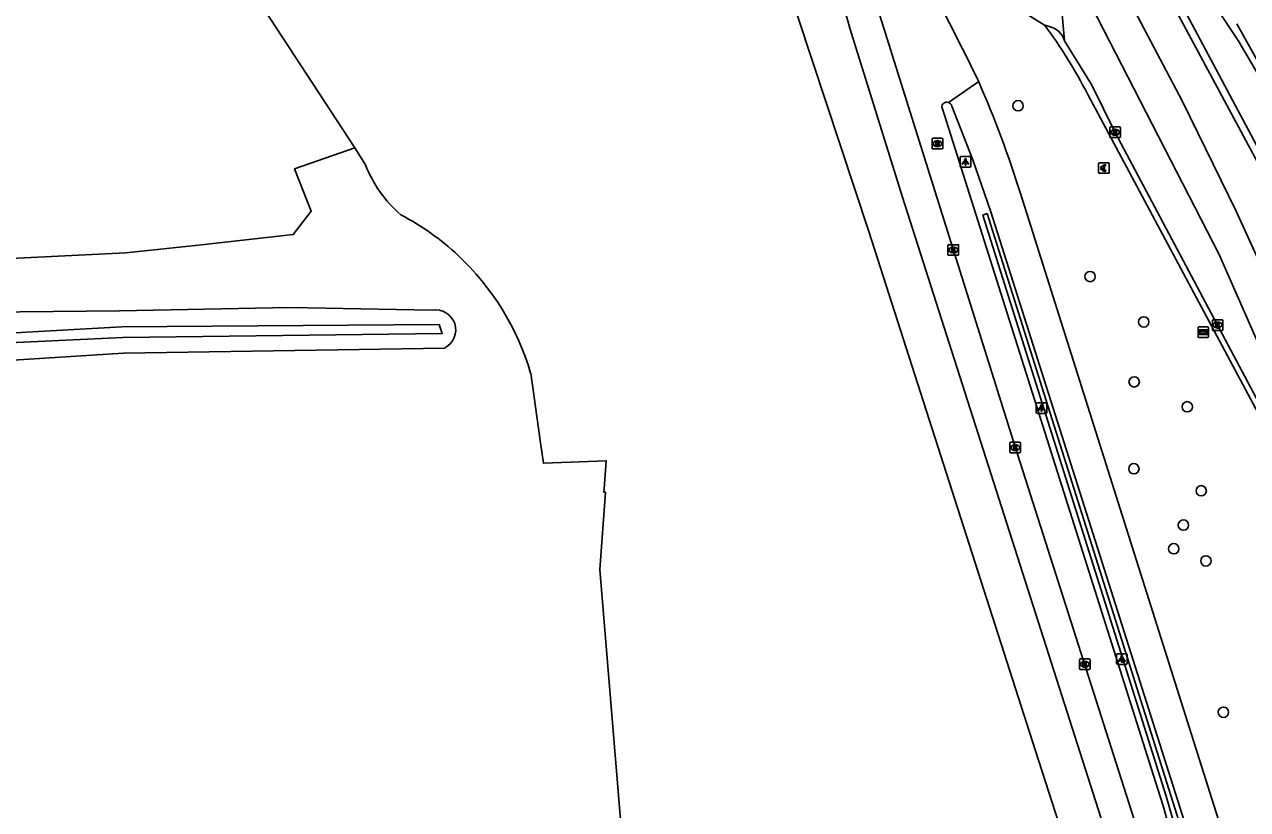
# Model space of a CAD drawing. Extents: x 161477 to 163040, y 383680 to 384868.
# Drawn here: x 162686.9 to 162802.2, y 384292.5 to 384366.6 of the extents above; entities that cross this region are included whole.
import ezdxf

# ---------------------------------------------------------------- set-up
doc = ezdxf.new("R2010")
doc.units = 0
for name, color, linetype in [('IMGEO_Berm_groen', 7, 'Continuous'), ('IMGEO_Berm_open', 7, 'Continuous'), ('IMGEO_Betaalautomaat', 7, 'Continuous'), ('IMGEO_Boom', 7, 'Continuous'), ('IMGEO_Fietspad_open', 7, 'Continuous'), ('IMGEO_Gemengd_bos', 7, 'Continuous'), ('IMGEO_Groenvoorziening', 7, 'Continuous'), ('IMGEO_Kolk', 7, 'Continuous'), ('IMGEO_Lichtpunt', 7, 'Continuous'), ('IMGEO_Muur', 7, 'Continuous'), ('IMGEO_Rijbaan_lokaal_open', 7, 'Continuous'), ('IMGEO_Rijbaan_regionaal_gesloten', 7, 'Continuous'), ('IMGEO_Rioolput', 7, 'Continuous'), ('IMGEO_Voetpad_open', 7, 'Continuous'), ('IMGEO_Waterloop', 7, 'Continuous'), ('IMGEO_Wegwijzer', 7, 'Continuous')]:
    doc.layers.add(name, color=color, linetype=linetype)

msp = doc.modelspace()

# ---------------------------------------------------------------- linework, layer by layer
at = {"layer": 'IMGEO_Berm_groen'}
msp.add_lwpolyline([(162678.85, 384188.78), (162687.54, 384192.14), (162696.81, 384197.09), (162707.38, 384202.74), (162709.29, 384203.76), (162719.16, 384209.03), (162769.02, 384241.88), (162776.08, 384247.54), (162777.99, 384250), (162780.2, 384254.45), (162783.57, 384261.18), (162783.87, 384262.18), (162786.93, 384272.34), (162786.77, 384278.14), (162786.79, 384281.41), (162784.76, 384290.27), (162782.25, 384298.07), (162766.53, 384347.02), (162757.12, 384375.47), (162747.95, 384394.24), (162740.57, 384408), (162712.63, 384459.82)], dxfattribs=at)
at = {"layer": 'IMGEO_Berm_open'}
for points in [[(162821.04, 384321.65), (162819.23, 384325.39), (162816.9, 384329.4), (162809.19, 384343.73), (162794.21, 384371.84), (162791.33, 384377.34), (162790.87, 384378.21), (162791.9, 384378.74), (162792.74, 384377.59), (162796.85, 384371.83), (162801.34, 384365.04), (162804.08, 384360.38), (162821.22, 384328.41), (162821.75, 384328.72)], [(162815.74, 384300.59), (162813.74, 384308.22), (162810.16, 384316.84), (162807.88, 384321.19), (162787.17, 384359.95)]]:
    msp.add_lwpolyline(points, dxfattribs=at)
msp.add_arc((162745.04, 384338.4), 47.32, 27.0906, 36.4398, dxfattribs=at)
at = {"layer": 'IMGEO_Betaalautomaat'}
for p, q in [((162788.2, 384352.59), (162788.2, 384353.43)), ((162788.2, 384353.43), (162788.2, 384352.59)), ((162788.27, 384353.52), (162789.11, 384353.52)), ((162789.11, 384353.52), (162788.27, 384353.52)), ((162789.12, 384352.52), (162788.28, 384352.52)), ((162788.28, 384352.52), (162789.12, 384352.52)), ((162788.48, 384352.98), (162788.48, 384353.05)), ((162788.6, 384353.05), (162788.6, 384352.98)), ((162788.86, 384353.32), (162788.84, 384353.22)), ((162788.85, 384352.81), (162788.87, 384352.73)), ((162789.2, 384353.44), (162789.2, 384352.6)), ((162789.2, 384352.6), (162789.2, 384353.44))]:
    msp.add_line(p, q, dxfattribs=at)
for points in [[(162788.48, 384353.05), (162788.41, 384353.05), (162788.41, 384353.12), (162788.49, 384353.12)], [(162788.49, 384352.91), (162788.41, 384352.91), (162788.41, 384352.98), (162788.48, 384352.98)], [(162788.61, 384353.12), (162788.76, 384353.12), (162788.76, 384353.05), (162788.6, 384353.05)], [(162788.6, 384352.98), (162788.76, 384352.98), (162788.76, 384352.91), (162788.62, 384352.91)]]:
    msp.add_lwpolyline(points, dxfattribs=at)
for centre, radius, start, end in [((162788.28, 384353.44), 0.0779, 92.4484, 184.2845), ((162788.28, 384353.44), 0.0779, 92.4484, 184.2845), ((162788.28, 384352.59), 0.0779, 182.4484, 274.2845), ((162788.28, 384352.59), 0.0779, 182.4484, 274.2845), ((162788.78, 384353.04), 0.293, 73.014, 165.0139), ((162788.75, 384352.97), 0.267, 191.8096, 297.0389), ((162788.78, 384353.05), 0.179, 69.3236, 159.5683), ((162788.78, 384352.98), 0.179, 202.7625, 291.8693), ((162789.12, 384353.44), 0.0779, 2.4484, 94.2845), ((162789.12, 384353.44), 0.0779, 2.4484, 94.2845), ((162789.12, 384352.59), 0.0779, 272.4484, 4.2845), ((162789.12, 384352.59), 0.0779, 272.4484, 4.2845)]:
    msp.add_arc(centre, radius, start, end, dxfattribs=at)
at = {"layer": 'IMGEO_Boom'}
for centre in [(162780.6, 384358.89), (162787.39, 384342.79), (162792.45, 384338.51), (162791.55, 384332.86), (162796.56, 384330.51), (162791.52, 384324.67), (162797.87, 384322.59), (162796.19, 384319.36), (162795.28, 384317.13), (162798.32, 384315.98), (162799.96, 384301.71)]:
    msp.add_circle(centre, 0.489, dxfattribs=at)
at = {"layer": 'IMGEO_Fietspad_open'}
for points in [[(162767.4, 384367.89), (162780.32, 384326.74), (162792.5, 384288.66), (162793.01, 384286.56)], [(162774.03, 384359.2), (162776.89, 384361.16)], [(162793.77, 384294.45), (162773.65, 384357.99), (162773.43, 384358.7)], [(162797.12, 384288.81), (162778.05, 384348.88), (162776.33, 384353.8), (162774.37, 384358.86)], [(162803.76, 384278.16), (162799.07, 384292.96), (162782.01, 384346.94), (162780.83, 384350.61)]]:
    msp.add_lwpolyline(points, dxfattribs=at)
for centre, radius, start, end in [((162591.9, 384271.86), 205.42, 25.7691, 29.6952), ((162688.33, 384322.12), 96.78, 17.1179, 23.7881), ((162773.8, 384358.81), 0.385, 128.0742, 195.8985), ((162773.88, 384358.68), 0.542, 73.9061, 126.661), ((162773.84, 384358.67), 0.557, 19.1127, 70.041), ((162736.68, 384275.45), 60.18, 353.4271, 18.4064)]:
    msp.add_arc(centre, radius, start, end, dxfattribs=at)
at = {"layer": 'IMGEO_Gemengd_bos'}
for points in [[(162718.06, 384354.93), (162708.94, 384368.83)], [(162719.07, 384353.32), (162718.06, 384354.93)], [(162744.22, 384278.3), (162741.18, 384315.16), (162741.7, 384322.45), (162741.55, 384322.46), (162741.6, 384323.17), (162741.78, 384325.43), (162735.84, 384325.18), (162735.54, 384327.32), (162734.65, 384333.69)]]:
    msp.add_lwpolyline(points, dxfattribs=at)
for centre, radius, start, end in [((162730.27, 384357.69), 12.02, 201.3132, 229.1468), ((162711.01, 384326.78), 24.62, 47.0382, 62.4162), ((162710.97, 384326.74), 24.67, 16.3572, 47.0395)]:
    msp.add_arc(centre, radius, start, end, dxfattribs=at)
at = {"layer": 'IMGEO_Groenvoorziening'}
for points in [[(162718.06, 384354.93), (162712.39, 384352.93), (162713.95, 384348.96), (162712.26, 384346.74), (162703.6, 384345.79), (162696.47, 384345.02), (162683.04, 384344.35)], [(162683.37, 384339.43), (162695.87, 384339.55), (162711.91, 384339.88), (162725.36, 384339.61)], [(162726.54, 384336.05), (162696.24, 384335.56), (162679.88, 384334.53)]]:
    msp.add_lwpolyline(points, dxfattribs=at)
msp.add_arc((162725.69, 384337.75), 1.89, 296.6949, 100.0589, dxfattribs=at)
at = {"layer": 'IMGEO_Kolk'}
for p, q in [((162789.25, 384355.96), (162789.25, 384356.81)), ((162789.32, 384356.89), (162790.18, 384356.89)), ((162790.18, 384355.89), (162789.32, 384355.89)), ((162789.76, 384356.11), (162789.73, 384356.11)), ((162789.74, 384356.67), (162789.76, 384356.67)), ((162790.25, 384356.81), (162790.25, 384355.96)), ((162773.99, 384344.86), (162773.99, 384345.72)), ((162774.07, 384345.79), (162774.92, 384345.79)), ((162774.48, 384345.57), (162774.51, 384345.57)), ((162775, 384345.72), (162775, 384344.86)), ((162774.92, 384344.79), (162774.07, 384344.79)), ((162774.5, 384345.01), (162774.48, 384345.01)), ((162798.92, 384337.78), (162798.92, 384338.63)), ((162798.99, 384338.71), (162799.85, 384338.71)), ((162799.92, 384338.63), (162799.92, 384337.78)), ((162799.85, 384337.71), (162798.99, 384337.71)), ((162799.43, 384337.93), (162799.4, 384337.93)), ((162799.41, 384338.49), (162799.43, 384338.49)), ((162779.84, 384326.24), (162779.84, 384327.09)), ((162779.91, 384327.16), (162780.77, 384327.16)), ((162780.84, 384327.09), (162780.84, 384326.24)), ((162780.77, 384326.16), (162779.91, 384326.16)), ((162780.35, 384326.38), (162780.32, 384326.38)), ((162780.33, 384326.94), (162780.35, 384326.94)), ((162786.4, 384305.82), (162786.4, 384306.67)), ((162786.47, 384306.74), (162787.33, 384306.74)), ((162786.89, 384306.52), (162786.91, 384306.52)), ((162787.4, 384306.67), (162787.4, 384305.82)), ((162787.33, 384305.74), (162786.47, 384305.74)), ((162786.91, 384305.96), (162786.89, 384305.96))]:
    msp.add_line(p, q, dxfattribs=at)
for points in [[(162789.25, 384355.96), (162789.25, 384356.81)], [(162789.32, 384356.89), (162790.18, 384356.89)], [(162790.18, 384355.89), (162789.32, 384355.89)], [(162789.57, 384356.59), (162789.69, 384356.59), (162789.69, 384356.44), (162789.82, 384356.59), (162789.99, 384356.59), (162789.84, 384356.44), (162789.99, 384356.19), (162789.84, 384356.19), (162789.76, 384356.35), (162789.69, 384356.29), (162789.69, 384356.19), (162789.57, 384356.19), (162789.57, 384356.59)], [(162790.25, 384356.81), (162790.25, 384355.96)], [(162773.99, 384344.86), (162773.99, 384345.72)], [(162774.07, 384345.79), (162774.92, 384345.79)], [(162775, 384345.72), (162775, 384344.86)], [(162774.92, 384344.79), (162774.07, 384344.79)], [(162774.31, 384345.49), (162774.44, 384345.49), (162774.44, 384345.34), (162774.57, 384345.49), (162774.73, 384345.49), (162774.59, 384345.34), (162774.74, 384345.09), (162774.59, 384345.09), (162774.5, 384345.26), (162774.44, 384345.19), (162774.44, 384345.09), (162774.31, 384345.09), (162774.31, 384345.49)], [(162798.92, 384337.78), (162798.92, 384338.63)], [(162798.99, 384338.71), (162799.85, 384338.71)], [(162799.92, 384338.63), (162799.92, 384337.78)], [(162799.85, 384337.71), (162798.99, 384337.71)], [(162799.24, 384338.41), (162799.36, 384338.41), (162799.36, 384338.26), (162799.49, 384338.41), (162799.66, 384338.41), (162799.51, 384338.26), (162799.66, 384338.01), (162799.51, 384338.01), (162799.43, 384338.17), (162799.36, 384338.11), (162799.36, 384338.01), (162799.24, 384338.01), (162799.24, 384338.41)], [(162779.84, 384326.24), (162779.84, 384327.09)], [(162779.91, 384327.16), (162780.77, 384327.16)], [(162780.84, 384327.09), (162780.84, 384326.24)], [(162780.77, 384326.16), (162779.91, 384326.16)], [(162780.16, 384326.86), (162780.28, 384326.86), (162780.28, 384326.71), (162780.41, 384326.86), (162780.58, 384326.86), (162780.43, 384326.71), (162780.58, 384326.46), (162780.43, 384326.46), (162780.35, 384326.63), (162780.28, 384326.56), (162780.28, 384326.46), (162780.16, 384326.46), (162780.16, 384326.86)], [(162786.4, 384305.82), (162786.4, 384306.67)], [(162786.47, 384306.74), (162787.33, 384306.74)], [(162786.72, 384306.44), (162786.84, 384306.44), (162786.84, 384306.29), (162786.97, 384306.44), (162787.14, 384306.44), (162786.99, 384306.29), (162787.14, 384306.04), (162786.99, 384306.04), (162786.91, 384306.21), (162786.84, 384306.14), (162786.84, 384306.04), (162786.72, 384306.04), (162786.72, 384306.44)], [(162787.4, 384306.67), (162787.4, 384305.82)], [(162787.33, 384305.74), (162786.47, 384305.74)]]:
    msp.add_lwpolyline(points, dxfattribs=at)
for centre, start, end in [((162789.33, 384356.81), 91.552, 178.448), ((162789.33, 384356.81), 91.552, 178.448), ((162789.33, 384355.96), 181.552, 268.448), ((162789.33, 384355.96), 181.552, 268.448), ((162790.17, 384356.81), 1.552, 88.448), ((162790.17, 384356.81), 1.552, 88.448), ((162790.17, 384355.96), 271.552, 358.448), ((162790.17, 384355.96), 271.552, 358.448), ((162774.07, 384345.72), 91.552, 178.448), ((162774.07, 384345.72), 91.552, 178.448), ((162774.92, 384345.72), 1.552, 88.448), ((162774.92, 384345.72), 1.552, 88.448), ((162774.07, 384344.87), 181.552, 268.448), ((162774.07, 384344.87), 181.552, 268.448), ((162774.92, 384344.87), 271.552, 358.448), ((162774.92, 384344.87), 271.552, 358.448), ((162799, 384338.63), 91.552, 178.448), ((162799, 384338.63), 91.552, 178.448), ((162799.84, 384338.63), 1.552, 88.448), ((162799.84, 384338.63), 1.552, 88.448), ((162799, 384337.78), 181.552, 268.448), ((162799, 384337.78), 181.552, 268.448), ((162799.84, 384337.78), 271.552, 358.448), ((162799.84, 384337.78), 271.552, 358.448), ((162779.91, 384327.09), 91.552, 178.448), ((162779.91, 384327.09), 91.552, 178.448), ((162780.76, 384327.09), 1.552, 88.448), ((162780.76, 384327.09), 1.552, 88.448), ((162779.91, 384326.24), 181.552, 268.448), ((162779.91, 384326.24), 181.552, 268.448), ((162780.76, 384326.24), 271.552, 358.448), ((162780.76, 384326.24), 271.552, 358.448), ((162786.48, 384306.67), 91.552, 178.448), ((162786.48, 384306.67), 91.552, 178.448), ((162787.32, 384306.67), 1.552, 88.448), ((162787.32, 384306.67), 1.552, 88.448), ((162786.48, 384305.82), 181.552, 268.448), ((162786.48, 384305.82), 181.552, 268.448), ((162787.32, 384305.82), 271.552, 358.448), ((162787.32, 384305.82), 271.552, 358.448)]:
    msp.add_arc(centre, 0.0765, start, end, dxfattribs=at)
for centre, major_axis, ratio, start_param, end_param in [((162789.74, 384356.39), (-0.387, 0.002), 0.722429, 4.712389, 7.853982), ((162789.76, 384356.39), (-0.39, 0.002), 0.717154, 1.570796, 4.712389), ((162774.48, 384345.29), (-0.387, 0.002), 0.722429, 4.712389, 7.853982), ((162774.51, 384345.29), (-0.39, 0.002), 0.717154, 1.570796, 4.712389), ((162799.41, 384338.21), (-0.387, 0.002), 0.722429, 4.712389, 7.853982), ((162799.43, 384338.21), (-0.39, 0.002), 0.717154, 1.570796, 4.712389), ((162780.33, 384326.66), (-0.387, 0.002), 0.722429, 4.712389, 7.853982), ((162780.35, 384326.66), (-0.39, 0.002), 0.717154, 1.570796, 4.712389), ((162786.89, 384306.24), (-0.387, 0.002), 0.722429, 4.712389, 7.853982), ((162786.91, 384306.24), (-0.39, 0.002), 0.717154, 1.570796, 4.712389)]:
    msp.add_ellipse(centre, major_axis=major_axis, ratio=ratio, start_param=start_param, end_param=end_param, dxfattribs=at)
at = {"layer": 'IMGEO_Lichtpunt'}
for p, q in [((162775.14, 384354), (162775.14, 384353.19)), ((162775.14, 384354), (162775.14, 384353.19)), ((162776.04, 384354.09), (162775.24, 384354.09)), ((162776.04, 384354.09), (162775.24, 384354.09)), ((162776.14, 384353.19), (162776.14, 384354)), ((162776.14, 384353.19), (162776.14, 384354)), ((162775.24, 384353.09), (162776.04, 384353.09)), ((162775.24, 384353.09), (162776.04, 384353.09)), ((162782.32, 384330.79), (162782.32, 384329.99)), ((162782.32, 384330.79), (162782.32, 384329.99)), ((162783.22, 384330.89), (162782.41, 384330.89)), ((162783.22, 384330.89), (162782.41, 384330.89)), ((162783.31, 384329.99), (162783.31, 384330.79)), ((162783.31, 384329.99), (162783.31, 384330.79)), ((162782.41, 384329.89), (162783.22, 384329.89)), ((162782.41, 384329.89), (162783.22, 384329.89)), ((162789.89, 384307.13), (162789.89, 384306.33)), ((162789.89, 384307.13), (162789.89, 384306.33)), ((162790.8, 384307.23), (162789.99, 384307.23)), ((162790.8, 384307.23), (162789.99, 384307.23)), ((162790.89, 384306.33), (162790.89, 384307.13)), ((162790.89, 384306.33), (162790.89, 384307.13)), ((162789.99, 384306.23), (162790.8, 384306.23)), ((162789.99, 384306.23), (162790.8, 384306.23))]:
    msp.add_line(p, q, dxfattribs=at)
for points in [[(162775.52, 384353.66), (162775.55, 384353.63), (162775.37, 384353.37), (162775.33, 384353.4), (162775.52, 384353.66)], [(162775.62, 384353.61), (162775.67, 384353.61), (162775.67, 384353.29), (162775.62, 384353.29), (162775.62, 384353.61)], [(162775.73, 384353.63), (162775.77, 384353.66), (162775.95, 384353.4), (162775.91, 384353.37), (162775.73, 384353.63)], [(162782.69, 384330.46), (162782.73, 384330.43), (162782.54, 384330.17), (162782.5, 384330.19), (162782.69, 384330.46)], [(162782.79, 384330.41), (162782.84, 384330.41), (162782.84, 384330.09), (162782.79, 384330.09), (162782.79, 384330.41)], [(162782.9, 384330.43), (162782.94, 384330.46), (162783.13, 384330.19), (162783.09, 384330.17), (162782.9, 384330.43)], [(162790.27, 384306.8), (162790.31, 384306.77), (162790.12, 384306.51), (162790.08, 384306.53), (162790.27, 384306.8)], [(162790.37, 384306.75), (162790.42, 384306.75), (162790.42, 384306.43), (162790.37, 384306.43), (162790.37, 384306.75)], [(162790.48, 384306.77), (162790.52, 384306.8), (162790.71, 384306.53), (162790.67, 384306.51), (162790.48, 384306.77)]]:
    msp.add_lwpolyline(points, dxfattribs=at)
for centre in [(162775.64, 384353.79), (162782.82, 384330.59), (162790.39, 384306.93)]:
    msp.add_circle(centre, 0.0994, dxfattribs=at)
for centre, start, end in [((162775.24, 384354), 90, 180), ((162775.24, 384354), 90, 180), ((162776.04, 384354), 0, 90), ((162776.04, 384354), 0, 90), ((162775.24, 384353.19), 180, 270), ((162775.24, 384353.19), 180, 270), ((162776.04, 384353.19), 270, 0), ((162776.04, 384353.19), 270, 360), ((162782.41, 384330.79), 90, 180), ((162782.41, 384330.79), 90, 180), ((162783.22, 384330.79), 0, 90), ((162783.22, 384330.79), 0, 90), ((162782.41, 384329.99), 180, 270), ((162782.41, 384329.99), 180, 270), ((162783.22, 384329.99), 270, 0), ((162783.22, 384329.99), 270, 360), ((162789.99, 384307.13), 90, 180), ((162789.99, 384307.13), 90, 180), ((162789.99, 384306.33), 180, 270), ((162789.99, 384306.33), 180, 270), ((162790.8, 384307.13), 0, 90), ((162790.8, 384307.13), 0, 90), ((162790.8, 384306.33), 270, 0), ((162790.8, 384306.33), 270, 360)]:
    msp.add_arc(centre, 0.0946, start, end, dxfattribs=at)
at = {"layer": 'IMGEO_Muur'}
msp.add_lwpolyline([(162796.46, 384288.6), (162795.75, 384291.47), (162778.42, 384346.43), (162777.68, 384348.73), (162777.29, 384348.58), (162794.58, 384293.79), (162796.35, 384287.62), (162797.02, 384282.86), (162797.33, 384273.23), (162796.94, 384268.33), (162795.25, 384261.4)], dxfattribs=at)
at = {"layer": 'IMGEO_Rijbaan_lokaal_open'}
for points in [[(162783.11, 384366.5), (162780.07, 384368.38)], [(162783.44, 384366.38), (162783.11, 384366.5)]]:
    msp.add_lwpolyline(points, dxfattribs=at)
msp.add_arc((162783.06, 384364.4), 2.02, 17.3951, 78.9232, dxfattribs=at)
at = {"layer": 'IMGEO_Rijbaan_regionaal_gesloten'}
for points in [[(162721.16, 384495.57), (162738.49, 384466.23), (162752.48, 384440.58), (162771.39, 384405.4), (162780.45, 384388.6), (162790.71, 384369.55), (162796.11, 384359.29), (162801.17, 384348.96), (162806.36, 384337.57), (162810.89, 384326.77), (162813.69, 384319.91), (162816.09, 384313.78), (162817.75, 384308.91), (162819.02, 384304.72), (162820.22, 384300.32), (162820.95, 384296.46), (162821.75, 384292.46), (162822.28, 384288.46), (162822.75, 384283.99), (162822.75, 384275.73), (162822.88, 384266.94), (162822.21, 384259.88), (162821.95, 384256.11), (162821.73, 384252.88)], [(162804.09, 384351.86), (162790.63, 384376.93), (162762.2, 384429.92), (162741.85, 384467.5), (162729.09, 384488.84), (162727.1, 384492.34), (162724.87, 384496.09)], [(162784.08, 384375.02), (162799.55, 384344.86), (162804.33, 384333.98), (162808.42, 384324.44), (162810.81, 384318.47), (162811.53, 384316.42), (162812.05, 384313.66)], [(162784.08, 384375.02), (162784.17, 384374.28), (162784.98, 384365)], [(162801.22, 384366.6), (162805.61, 384358.79), (162821.75, 384328.72)], [(162784.98, 384365), (162787.53, 384360.88), (162789.8, 384356.3), (162804.11, 384329.33), (162809.59, 384319.53), (162812.05, 384313.66)]]:
    msp.add_lwpolyline(points, dxfattribs=at)
at = {"layer": 'IMGEO_Rioolput'}
for p, q in [((162772.5, 384354.89), (162772.5, 384355.74)), ((162772.57, 384355.82), (162773.42, 384355.82)), ((162773.42, 384354.82), (162772.57, 384354.82)), ((162772.98, 384355.6), (162773.01, 384355.6)), ((162773.01, 384355.04), (162772.98, 384355.04)), ((162773.5, 384355.74), (162773.5, 384354.89))]:
    msp.add_line(p, q, dxfattribs=at)
for points in [[(162772.5, 384354.89), (162772.5, 384355.74)], [(162772.57, 384355.82), (162773.42, 384355.82)], [(162773.42, 384354.82), (162772.57, 384354.82)], [(162773.09, 384355.51), (162772.83, 384355.52), (162772.83, 384355.12)], [(162772.83, 384355.12), (162772.96, 384355.12), (162772.96, 384355.28), (162772.97, 384355.28)], [(162773.01, 384355.44), (162772.96, 384355.44), (162772.96, 384355.35)], [(162772.96, 384355.35), (162773.01, 384355.35)], [(162773.01, 384355.25), (162773.09, 384355.12), (162773.23, 384355.12), (162773.16, 384355.24)], [(162773.5, 384355.74), (162773.5, 384354.89)]]:
    msp.add_lwpolyline(points, dxfattribs=at)
for centre, radius, start, end in [((162772.57, 384355.74), 0.0765, 91.552, 178.448), ((162772.57, 384355.74), 0.0765, 91.552, 178.448), ((162772.57, 384354.89), 0.0765, 181.552, 268.448), ((162772.57, 384354.89), 0.0765, 181.552, 268.448), ((162772.97, 384355.23), 0.0533, 26.0293, 88.6989), ((162773.02, 384355.34), 0.0964, 77.0061, 93.1865), ((162772.99, 384355.54), 0.19, 274.7715, 282.9687), ((162773.03, 384355.4), 0.0378, 276.6634, 79.6772), ((162773.08, 384355.4), 0.109, 350.3612, 89.416), ((162773.08, 384355.4), 0.112, 277.5842, 350.9817), ((162773.07, 384355.19), 0.108, 29.5134, 73.7905), ((162773.42, 384355.74), 0.0765, 1.552, 88.448), ((162773.42, 384355.74), 0.0765, 1.552, 88.448), ((162773.42, 384354.89), 0.0765, 271.552, 358.448), ((162773.42, 384354.89), 0.0765, 271.552, 358.448)]:
    msp.add_arc(centre, radius, start, end, dxfattribs=at)
for centre, major_axis, ratio, start_param, end_param in [((162772.98, 384355.32), (-0.387, 0.002), 0.722429, 4.712389, 7.853982), ((162773.01, 384355.32), (-0.39, 0.002), 0.717154, 1.570796, 4.712389)]:
    msp.add_ellipse(centre, major_axis=major_axis, ratio=ratio, start_param=start_param, end_param=end_param, dxfattribs=at)
at = {"layer": 'IMGEO_Voetpad_open'}
msp.add_lwpolyline([(162764.74, 384366.21), (162769.68, 384350.36), (162789.67, 384287.85), (162790.11, 384285.7), (162790.71, 384275.61), (162790.46, 384270.65), (162789.21, 384264.7), (162787.9, 384260.81), (162790.85, 384259.72)], dxfattribs=at)
msp.add_arc((162654.75, 384333.11), 114.87, 16.7465, 28.3815, dxfattribs=at)
at = {"layer": 'IMGEO_Waterloop'}
msp.add_lwpolyline([(162679.25, 384337.1), (162696.11, 384338.04), (162726.03, 384338.28), (162726.31, 384337.43), (162696.2, 384337.05), (162679.45, 384336.26)], dxfattribs=at)
at = {"layer": 'IMGEO_Wegwijzer'}
for p, q in [((162797.57, 384337.14), (162797.57, 384337.94)), ((162797.57, 384337.94), (162797.57, 384337.14)), ((162797.67, 384338.04), (162798.46, 384338.04)), ((162798.46, 384338.04), (162797.67, 384338.04)), ((162798.56, 384337.94), (162798.56, 384337.14)), ((162798.56, 384337.14), (162798.56, 384337.94)), ((162798.46, 384337.04), (162797.67, 384337.04)), ((162797.67, 384337.04), (162798.46, 384337.04))]:
    msp.add_line(p, q, dxfattribs=at)
for points in [[(162797.67, 384337.78), (162798.46, 384337.78), (162798.46, 384337.31), (162797.67, 384337.31), (162797.67, 384337.78)], [(162797.73, 384337.63), (162797.73, 384337.54), (162797.73, 384337.46), (162798.15, 384337.46), (162798.15, 384337.38), (162798.39, 384337.54), (162798.15, 384337.71), (162798.15, 384337.63), (162797.73, 384337.63)]]:
    msp.add_lwpolyline(points, dxfattribs=at)
for centre, start, end in [((162797.67, 384337.94), 90, 180), ((162797.67, 384337.94), 90, 180), ((162798.46, 384337.94), 0, 90), ((162798.46, 384337.94), 360, 90), ((162797.67, 384337.14), 180, 270), ((162797.67, 384337.14), 180, 270), ((162798.46, 384337.14), 270, 0), ((162798.46, 384337.14), 270, 0)]:
    msp.add_arc(centre, 0.1, start, end, dxfattribs=at)

doc.saveas('drawing.dxf')
